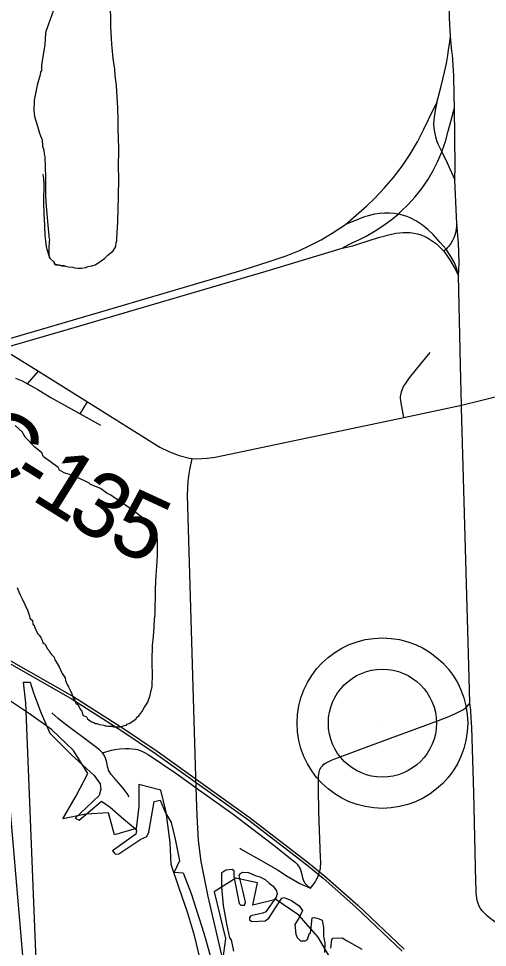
# Model space of a CAD drawing. Extents: x 0 to 34, y 0 to 22.
# Drawn here: x 6.3163 to 6.5209, y 17.7642 to 18.1696 of the extents above; entities that cross this region are included whole.
import ezdxf

# ---------------------------------------------------------------- set-up
doc = ezdxf.new("R2010")
doc.units = 0
for name, color, linetype in [('GM_X_Corporation', 7, 'Continuous'), ('GM_X_County_Road', 7, 'Continuous'), ('GM_X_County_Road_Text', 7, 'Continuous'), ('GM_X_Interchange_Ramps', 7, 'Continuous'), ('GM_X_Major_Lake', 7, 'Continuous'), ('GM_X_Minor_River', 7, 'Continuous'), ('GM_X_Rail_Line', 7, 'Continuous'), ('GM_X_State_Route', 7, 'Continuous'), ('GM_X_Township_Road', 7, 'Continuous'), ('GM_X_Unincorporated', 7, 'Continuous'), ('GM_X_Unincorporated_Location', 7, 'Continuous')]:
    doc.layers.add(name, color=color, linetype=linetype)

msp = doc.modelspace()

# ---------------------------------------------------------------- linework, layer by layer
at = {"layer": 'GM_X_Corporation'}
for points in [[(6.32445, 17.74755), (6.31948, 17.87089), (6.31847, 17.87996), (6.32134, 17.87996), (6.32281, 17.87538), (6.32614, 17.8664), (6.32994, 17.85765), (6.33923, 17.84845), (6.34929, 17.83926), (6.35188, 17.83562), (6.35226, 17.83332), (6.35149, 17.83054), (6.34594, 17.82527), (6.34105, 17.82067), (6.34278, 17.81981), (6.35255, 17.82805), (6.35628, 17.82546), (6.36222, 17.82019), (6.36718, 17.81617), (6.36781, 17.81524), (6.36751, 17.81359), (6.35723, 17.80641), (6.35813, 17.8053), (6.35865, 17.80484), (6.36008, 17.80506), (6.36961, 17.81149), (6.37226, 17.81259), (6.37314, 17.81454), (6.37544, 17.82786), (6.37803, 17.82853), (6.38027, 17.82321), (6.38291, 17.81866), (6.38464, 17.81148), (6.38646, 17.80199), (6.38426, 17.79711), (6.38806, 17.79669), (6.39169, 17.78772), (6.39722, 17.77036), (6.40085, 17.75758)], [(6.41029, 17.76249), (6.4092, 17.76746), (6.40843, 17.76836), (6.40725, 17.77447), (6.40579, 17.78246), (6.40496, 17.79044), (6.40496, 17.7969), (6.40677, 17.79801), (6.40954, 17.79829), (6.41024, 17.79773), (6.41017, 17.7951), (6.41253, 17.78336), (6.41329, 17.7826), (6.41489, 17.7826), (6.41538, 17.78391), (6.41427, 17.7885), (6.4126, 17.79544), (6.41295, 17.79648), (6.41413, 17.79704), (6.41663, 17.79683), (6.41954, 17.79565), (6.42163, 17.79502), (6.42392, 17.79378), (6.42572, 17.79218), (6.42739, 17.79093), (6.42885, 17.78892), (6.42919, 17.78753), (6.42871, 17.78614), (6.42419, 17.77968), (6.42287, 17.77912), (6.41961, 17.77843), (6.4176, 17.77794), (6.41704, 17.77732), (6.41711, 17.77628), (6.41816, 17.77551), (6.42385, 17.77579), (6.42552, 17.7769), (6.42843, 17.78148), (6.43121, 17.78565), (6.43218, 17.78593), (6.43537, 17.78468), (6.43871, 17.78239), (6.44016, 17.7803), (6.43857, 17.7769), (6.43683, 17.77419), (6.43732, 17.76996), (6.43787, 17.76857), (6.43926, 17.76704), (6.44142, 17.76711), (6.44239, 17.76767), (6.44315, 17.77017), (6.44364, 17.77051), (6.44405, 17.77294), (6.44447, 17.77711), (6.44544, 17.77725), (6.44753, 17.77669), (6.44871, 17.77607), (6.44898, 17.77517), (6.4494, 17.77294), (6.4494, 17.76927), (6.44961, 17.76746), (6.44989, 17.76621), (6.44975, 17.76204)], [(6.45259, 17.76392), (6.45301, 17.7676), (6.45336, 17.76822), (6.45746, 17.76843), (6.45968, 17.76704), (6.46607, 17.76343)]]:
    msp.add_lwpolyline(points, dxfattribs=at)
at = {"layer": 'GM_X_County_Road'}
msp.add_line((6.4844, 17.99555), (6.50954, 18.00084), dxfattribs=at)
for points in [[(6.50759, 18.07985), (6.50664, 18.09918), (6.50685, 18.10514), (6.50646, 18.13067)], [(6.50825, 18.05742), (6.50846, 18.06002), (6.50853, 18.0632), (6.50824, 18.07178), (6.50759, 18.07985)], [(6.50954, 18.00084), (6.50914, 18.01831), (6.50825, 18.05742)], [(6.29749, 18.0328), (6.30545, 18.02788), (6.30903, 18.02561), (6.32496, 18.01568)], [(6.50954, 18.00084), (6.51779, 18.00287), (6.57959, 18.01851), (6.62285, 18.02934)], [(6.32496, 18.01568), (6.32777, 18.01394), (6.33596, 18.00883), (6.34641, 18.00231), (6.37798, 17.98262), (6.3821, 17.98054), (6.3864, 17.9789), (6.39084, 17.97775), (6.39211, 17.97762)], [(6.51325, 17.87083), (6.51296, 17.88207), (6.50956, 17.99972), (6.50954, 18.00084)], [(6.39211, 17.97762), (6.39386, 17.97744), (6.39621, 17.97754), (6.39863, 17.97771), (6.4021, 17.97824), (6.40829, 17.9795), (6.4844, 17.99555)], [(6.44364, 17.79009), (6.44483, 17.79154), (6.4457, 17.79267), (6.44621, 17.79349), (6.44663, 17.79428), (6.44724, 17.79579), (6.44768, 17.79723), (6.44802, 17.79867), (6.44813, 17.80166), (6.4481, 17.80337), (6.44734, 17.82339), (6.44714, 17.83345), (6.44717, 17.83877), (6.44727, 17.83984), (6.44742, 17.84073), (6.44783, 17.84187), (6.4484, 17.84294), (6.44888, 17.84348), (6.44956, 17.84413), (6.4502, 17.84457), (6.45167, 17.84539), (6.45289, 17.84593), (6.45426, 17.84658), (6.47029, 17.85249), (6.49948, 17.86325), (6.50332, 17.86471), (6.5067, 17.86621), (6.50836, 17.86705), (6.51041, 17.86807), (6.51187, 17.86925), (6.51325, 17.87083)]]:
    msp.add_lwpolyline(points, dxfattribs=at)
at = {"layer": 'GM_X_Interchange_Ramps'}
for points in [[(6.49874, 18.13304), (6.4982, 18.13041), (6.49772, 18.12761), (6.49751, 18.12541), (6.4974, 18.12359), (6.4975, 18.12169), (6.49772, 18.12025), (6.4982, 18.11806), (6.49869, 18.11639), (6.49924, 18.11493), (6.49993, 18.11344), (6.50093, 18.11141), (6.50113, 18.11098), (6.50181, 18.10975), (6.50327, 18.10671), (6.50452, 18.1041), (6.50664, 18.09918)], [(6.50825, 18.05742), (6.50767, 18.05981), (6.50713, 18.06148), (6.50646, 18.06304), (6.50494, 18.06572), (6.50401, 18.06712), (6.50289, 18.06902), (6.50031, 18.07194), (6.49719, 18.07541), (6.49495, 18.07755), (6.49252, 18.07948), (6.48992, 18.08117), (6.48716, 18.08259), (6.48572, 18.08319), (6.48426, 18.08369), (6.48276, 18.08409), (6.4819, 18.08428), (6.48027, 18.08451), (6.47815, 18.08467), (6.47597, 18.08466), (6.47385, 18.08455), (6.47155, 18.08421), (6.46887, 18.08358), (6.4668, 18.08292), (6.46428, 18.08192), (6.45899, 18.0797)], [(6.50759, 18.07985), (6.50713, 18.07695), (6.50692, 18.07601), (6.50668, 18.07513), (6.50623, 18.07397), (6.50563, 18.07269), (6.50489, 18.07146), (6.50408, 18.07035), (6.5035, 18.06966), (6.50289, 18.06902), (6.50188, 18.06805)], [(6.4575, 18.06938), (6.46215, 18.07042), (6.46436, 18.07109), (6.4733, 18.074), (6.47785, 18.07527), (6.48093, 18.07593), (6.48406, 18.07627), (6.48563, 18.07628), (6.48721, 18.07619), (6.48877, 18.07597), (6.4903, 18.07563), (6.49181, 18.07517), (6.49327, 18.07459), (6.49468, 18.0739), (6.49604, 18.0731), (6.49734, 18.07222), (6.49859, 18.07126), (6.49966, 18.0703), (6.50089, 18.0691), (6.50188, 18.06805), (6.50292, 18.06669), (6.50382, 18.0654), (6.50464, 18.06405), (6.50652, 18.06078), (6.50825, 18.05742)]]:
    msp.add_lwpolyline(points, dxfattribs=at)
at = {"layer": 'GM_X_Major_Lake'}
for points in [[(6.39555, 17.75911), (6.39308, 17.76938), (6.39005, 17.77964), (6.38644, 17.7901), (6.38283, 17.80036), (6.38245, 17.81005), (6.38074, 17.82317), (6.37846, 17.83286), (6.36878, 17.83533), (6.36878, 17.82564), (6.36764, 17.81614), (6.35816, 17.81328), (6.3555, 17.82298), (6.34563, 17.82241), (6.33557, 17.82031), (6.34145, 17.83039), (6.34657, 17.84008), (6.34031, 17.85016), (6.33063, 17.85928), (6.32114, 17.86612), (6.31146, 17.87259), (6.30121, 17.88019), (6.29077, 17.888), (6.28081, 17.89486)], [(6.45268, 17.75893), (6.44698, 17.76862), (6.43863, 17.77832), (6.42857, 17.78516), (6.41851, 17.78269), (6.4206, 17.79238), (6.41111, 17.79447), (6.40162, 17.78839), (6.40409, 17.77831), (6.40656, 17.76805), (6.40523, 17.75854)]]:
    msp.add_lwpolyline(points, dxfattribs=at)
at = {"layer": 'GM_X_Minor_River'}
for points in [[(6.33159, 18.17325), (6.32942, 18.1672), (6.32823, 18.16399), (6.32803, 18.16323), (6.32777, 18.15811), (6.32673, 18.15224), (6.32631, 18.14921), (6.32627, 18.14674), (6.32589, 18.14636), (6.32568, 18.14504), (6.32447, 18.1405), (6.32305, 18.13406), (6.32298, 18.12931), (6.32316, 18.12836), (6.32332, 18.12684), (6.32459, 18.12264), (6.32549, 18.11959), (6.32586, 18.11845), (6.32659, 18.11673), (6.32674, 18.11388), (6.32728, 18.11216), (6.32744, 18.11045), (6.32781, 18.10931), (6.3278, 18.10855), (6.32794, 18.1057), (6.32804, 18.09962), (6.32813, 18.09278), (6.32827, 18.08955), (6.32858, 18.08442), (6.32907, 18.07948), (6.32958, 18.07491), (6.32956, 18.07415), (6.32974, 18.07301), (6.32973, 18.07225), (6.32949, 18.06941), (6.32948, 18.06827)], [(6.33677, 18.06152), (6.33791, 18.06131), (6.33999, 18.06109), (6.34075, 18.06089), (6.34226, 18.06068), (6.34377, 18.06066), (6.34568, 18.06101), (6.34606, 18.0612), (6.34739, 18.06156), (6.34834, 18.06173), (6.34967, 18.0621), (6.35178, 18.06339), (6.35293, 18.06433), (6.35369, 18.0647), (6.35408, 18.06526), (6.35523, 18.06638), (6.35754, 18.06825), (6.3587, 18.07013), (6.35892, 18.07184), (6.35912, 18.0726), (6.35914, 18.07392), (6.35962, 18.08075), (6.35971, 18.08702), (6.35996, 18.09138), (6.3601, 18.1005), (6.35996, 18.10429), (6.36009, 18.11284), (6.35996, 18.11721), (6.35984, 18.12177), (6.3597, 18.12519), (6.35959, 18.13069), (6.35898, 18.14039), (6.35847, 18.14476), (6.35833, 18.14761), (6.35763, 18.15218), (6.35697, 18.15846), (6.35682, 18.16112), (6.35651, 18.16606), (6.35656, 18.16909), (6.35645, 18.1746)], [(6.33677, 18.06152), (6.33621, 18.06172), (6.33526, 18.06173), (6.33412, 18.06194), (6.33318, 18.06214), (6.33261, 18.06215), (6.33205, 18.06254), (6.33187, 18.0633), (6.33, 18.06503), (6.32945, 18.06656), (6.32873, 18.06885), (6.32856, 18.07018), (6.32822, 18.07265), (6.32787, 18.07494), (6.32774, 18.07893), (6.32776, 18.08007), (6.32759, 18.0814), (6.32731, 18.08881), (6.32745, 18.0983), (6.32727, 18.09887), (6.32729, 18.09982), (6.32712, 18.10153), (6.32693, 18.10154)], [(6.32948, 18.06827), (6.32945, 18.06656), (6.33, 18.06503), (6.33187, 18.0633), (6.33205, 18.06254), (6.33261, 18.06215), (6.33318, 18.06214), (6.33412, 18.06194), (6.33526, 18.06173), (6.33621, 18.06172), (6.33677, 18.06152)], [(6.37641, 17.94646), (6.37623, 17.94703), (6.37604, 17.94722), (6.37568, 17.94798), (6.37455, 17.94857), (6.37418, 17.94915), (6.3723, 17.95031), (6.37136, 17.95127), (6.37005, 17.95205), (6.36817, 17.95341), (6.36648, 17.95476), (6.36461, 17.95612), (6.36254, 17.95748), (6.36048, 17.95902), (6.3586, 17.96019), (6.35654, 17.96155), (6.35484, 17.96252), (6.35203, 17.96446), (6.35033, 17.96524), (6.34769, 17.96623), (6.34713, 17.96681), (6.34506, 17.96779), (6.34186, 17.96935), (6.34092, 17.96955), (6.33979, 17.97014), (6.3362, 17.97133), (6.33413, 17.9725), (6.33358, 17.97365), (6.33021, 17.97616), (6.32721, 17.97829), (6.32647, 17.98001), (6.32348, 17.98252), (6.31918, 17.98695), (6.31789, 17.98925), (6.31489, 17.99195)], [(6.32015, 17.91136), (6.3207, 17.91003), (6.32106, 17.90888), (6.32124, 17.90793), (6.32236, 17.90696), (6.32253, 17.90544), (6.32272, 17.90506), (6.32309, 17.90487), (6.32327, 17.9041), (6.32455, 17.90124), (6.3253, 17.90047), (6.32605, 17.89951), (6.3266, 17.89836), (6.32677, 17.89741), (6.32714, 17.89683), (6.32771, 17.89664), (6.32901, 17.89453), (6.32957, 17.89395), (6.32975, 17.89319), (6.33068, 17.89204), (6.3318, 17.89088), (6.33216, 17.88974), (6.33271, 17.88878), (6.33401, 17.88667), (6.33456, 17.88533), (6.33529, 17.8838), (6.33659, 17.88189), (6.33677, 17.88075), (6.33731, 17.87922), (6.33768, 17.87864), (6.33805, 17.87788), (6.33879, 17.87654), (6.33952, 17.87482), (6.34007, 17.8731), (6.34081, 17.87214), (6.34136, 17.87081), (6.3423, 17.87003), (6.34322, 17.86812), (6.34396, 17.86735), (6.34414, 17.86621), (6.3445, 17.86545), (6.34601, 17.86486), (6.34638, 17.8639), (6.3475, 17.86312), (6.34826, 17.86273), (6.3492, 17.86234), (6.34995, 17.86195), (6.35052, 17.86194), (6.3509, 17.86175), (6.35165, 17.86155), (6.35354, 17.86114), (6.35411, 17.86094), (6.35468, 17.86093), (6.35543, 17.86073), (6.35714, 17.86071), (6.3577, 17.86051), (6.36055, 17.86047), (6.3615, 17.86065), (6.36245, 17.86101), (6.3634, 17.86119), (6.3636, 17.86157), (6.36455, 17.86193), (6.3657, 17.86268), (6.36761, 17.86398), (6.36781, 17.86455), (6.36877, 17.86529), (6.36973, 17.86642), (6.37012, 17.86698), (6.37129, 17.86905), (6.37265, 17.87131), (6.37304, 17.87226), (6.37363, 17.87377), (6.37384, 17.87509), (6.37465, 17.87812), (6.37473, 17.88363), (6.3746, 17.888), (6.37467, 17.89236), (6.37468, 17.89312), (6.37472, 17.89616), (6.37516, 17.89995), (6.37541, 17.90412), (6.37565, 17.90754), (6.37587, 17.90962), (6.37602, 17.92026), (6.37627, 17.92405), (6.37631, 17.92652), (6.37677, 17.93259), (6.377, 17.93524), (6.37687, 17.93885), (6.37691, 17.94208), (6.37641, 17.94646)], [(6.31575, 17.9213), (6.31648, 17.91939), (6.31703, 17.91805), (6.31795, 17.91633), (6.32015, 17.91136)]]:
    msp.add_lwpolyline(points, dxfattribs=at)
at = {"layer": 'GM_X_Rail_Line'}
for points in [[(6.30947, 17.88983), (6.33977, 17.87252), (6.36141, 17.85873), (6.37607, 17.84887), (6.41624, 17.82013), (6.44131, 17.80079), (6.44916, 17.79446), (6.46351, 17.78172), (6.48371, 17.76263)], [(6.31003, 17.89085), (6.34037, 17.87351), (6.36205, 17.8597), (6.37674, 17.84983), (6.41693, 17.82106), (6.44203, 17.8017), (6.44992, 17.79534), (6.4643, 17.78257), (6.48452, 17.76347)]]:
    msp.add_lwpolyline(points, dxfattribs=at)
at = {"layer": 'GM_X_State_Route'}
for points in [[(6.50646, 18.13067), (6.50637, 18.13629), (6.50621, 18.14474), (6.50599, 18.14914), (6.5058, 18.15195), (6.50564, 18.15363), (6.50542, 18.15546), (6.50478, 18.16187), (6.50436, 18.16989), (6.5039, 18.18736)], [(6.30545, 18.02788), (6.33779, 18.03734), (6.35866, 18.04351), (6.41382, 18.05981), (6.42569, 18.06355), (6.43304, 18.06613), (6.43883, 18.06846), (6.44308, 18.07043), (6.44827, 18.07308), (6.45311, 18.07589), (6.45899, 18.0797), (6.46483, 18.08479), (6.46821, 18.08783), (6.47159, 18.09105), (6.47587, 18.09556), (6.47989, 18.10031), (6.48365, 18.10526), (6.48712, 18.11042), (6.4903, 18.11577), (6.49317, 18.12129), (6.4951, 18.12553), (6.49874, 18.13304), (6.50067, 18.14013), (6.50222, 18.1463), (6.503, 18.15006), (6.50359, 18.15344), (6.50394, 18.15597), (6.5043, 18.15845), (6.50478, 18.16187)], [(6.4575, 18.06938), (6.46045, 18.07106), (6.46221, 18.07191), (6.465, 18.07319), (6.46802, 18.07459), (6.47187, 18.07698), (6.47575, 18.07947), (6.47946, 18.08222), (6.4819, 18.08428), (6.48297, 18.08521), (6.48628, 18.08843), (6.48939, 18.09185), (6.49226, 18.09546), (6.49486, 18.09927), (6.49716, 18.10327), (6.49921, 18.10741), (6.50093, 18.11141), (6.50109, 18.11187), (6.50256, 18.11601), (6.5038, 18.12045), (6.50498, 18.12475), (6.50604, 18.129), (6.50646, 18.13067)], [(6.28909, 18.01989), (6.3011, 18.02331), (6.30903, 18.02561), (6.33807, 18.03401), (6.42439, 18.0594), (6.4575, 18.06938)], [(6.29339, 17.92525), (6.29411, 17.92338), (6.29717, 17.91458), (6.29992, 17.90569), (6.30236, 17.89671), (6.30452, 17.88766), (6.30638, 17.87854), (6.3069, 17.87549), (6.30793, 17.86936), (6.30918, 17.86014), (6.31049, 17.84779), (6.31309, 17.8184), (6.31902, 17.74873), (6.31923, 17.74632), (6.32535, 17.67597), (6.33822, 17.52736), (6.35543, 17.32922), (6.35966, 17.27969), (6.36385, 17.2317), (6.36862, 17.17654)]]:
    msp.add_lwpolyline(points, dxfattribs=at)
at = {"layer": 'GM_X_Township_Road'}
for p, q in [((6.32018, 18.01018), (6.32496, 18.01568)), ((6.34323, 17.99706), (6.34641, 18.00231)), ((6.34323, 17.99706), (6.352, 17.99221))]:
    msp.add_line(p, q, dxfattribs=at)
for points in [[(6.4844, 17.99555), (6.48322, 18.00186), (6.4831, 18.00288), (6.48302, 18.00374), (6.48302, 18.00446), (6.48309, 18.0052), (6.48322, 18.00602), (6.48336, 18.00665), (6.48363, 18.00753), (6.48427, 18.00896), (6.48508, 18.0102), (6.48695, 18.01284), (6.49186, 18.01897), (6.49586, 18.02381)], [(6.31497, 18.01267), (6.31785, 18.01146), (6.32018, 18.01018)], [(6.32018, 18.01018), (6.32473, 18.00769), (6.33005, 18.00433), (6.34323, 17.99706)], [(6.49012, 17.38466), (6.48842, 17.39225), (6.46463, 17.49685), (6.46037, 17.51819), (6.43747, 17.6198), (6.41433, 17.72136), (6.40762, 17.74853), (6.40687, 17.75272), (6.39902, 17.78642), (6.39602, 17.80167), (6.39485, 17.81091), (6.39424, 17.82176), (6.39386, 17.83383), (6.39267, 17.87302), (6.39, 17.96156), (6.39034, 17.96777), (6.39065, 17.97004), (6.39107, 17.97267), (6.39211, 17.97762)], [(6.5666, 17.74487), (6.53253, 17.76935), (6.52346, 17.77584), (6.522, 17.7769), (6.52071, 17.77795), (6.51954, 17.77912), (6.51855, 17.78023), (6.5179, 17.78123), (6.51732, 17.78222), (6.51685, 17.78339), (6.51656, 17.78426), (6.51626, 17.78555), (6.51609, 17.78713), (6.51603, 17.78795), (6.51591, 17.78974), (6.5158, 17.79286), (6.51502, 17.83172), (6.51406, 17.86031), (6.51383, 17.86412), (6.51357, 17.86781), (6.51325, 17.87083)], [(6.35293, 17.84915), (6.35159, 17.85046), (6.34914, 17.85237), (6.33598, 17.86228), (6.33357, 17.86417), (6.33083, 17.86661)], [(6.35293, 17.84915), (6.35684, 17.85023), (6.35834, 17.85057), (6.36049, 17.85086), (6.363, 17.85104), (6.36441, 17.85104), (6.36582, 17.85093), (6.36727, 17.85075), (6.36816, 17.85052), (6.36943, 17.8501), (6.37037, 17.8497), (6.37126, 17.84927), (6.37283, 17.84836), (6.38487, 17.84021), (6.39156, 17.83548), (6.39386, 17.83383), (6.40078, 17.82892), (6.40995, 17.82241), (6.4271, 17.80928), (6.43564, 17.80246), (6.43699, 17.8014), (6.43789, 17.80051), (6.43837, 17.79985), (6.43879, 17.79925), (6.43921, 17.79847), (6.43949, 17.79762), (6.43985, 17.79598), (6.44017, 17.79452), (6.44044, 17.79367), (6.44063, 17.7932), (6.44089, 17.79276), (6.44118, 17.7923), (6.44149, 17.79193), (6.44196, 17.79146), (6.44258, 17.79096), (6.44364, 17.79009)], [(6.36455, 17.82991), (6.36419, 17.83057), (6.36381, 17.83127), (6.36316, 17.83216), (6.36198, 17.83377), (6.3599, 17.83608), (6.35782, 17.83839), (6.35674, 17.83968), (6.35597, 17.84086), (6.3556, 17.84154), (6.35536, 17.84232), (6.35518, 17.8431), (6.355, 17.84399), (6.35471, 17.84549), (6.35431, 17.84678), (6.35364, 17.84816), (6.35293, 17.84915)], [(6.41287, 17.80749), (6.41421, 17.80666), (6.42244, 17.80205), (6.42923, 17.79808), (6.43346, 17.79523), (6.43909, 17.79212), (6.44364, 17.79009)]]:
    msp.add_lwpolyline(points, dxfattribs=at)
at = {"layer": 'GM_X_Unincorporated'}
for radius in [0.0372, 0.02358]:
    msp.add_circle((6.47506, 17.86208), radius, dxfattribs=at)
at = {"layer": 'GM_X_Unincorporated_Location'}
msp.add_line((6.47506, 17.86208), (6.47506, 17.86208), dxfattribs=at)

# ---------------------------------------------------------------- texts
at = {"layer": 'GM_X_County_Road_Text'}
for s, rotation, p in [('C', 327.916, (6.2915, 17.97868)), ('1', 327.9966, (6.32119, 17.96007)), ('-', 327.9347, (6.31128, 17.96629)), ('3', 328.2523, (6.33615, 17.95073)), ('5', 335.2348, (6.35436, 17.93973))]:
    msp.add_text(s, height=0.02841, rotation=rotation, dxfattribs=at).set_placement(p)

doc.saveas('drawing.dxf')
